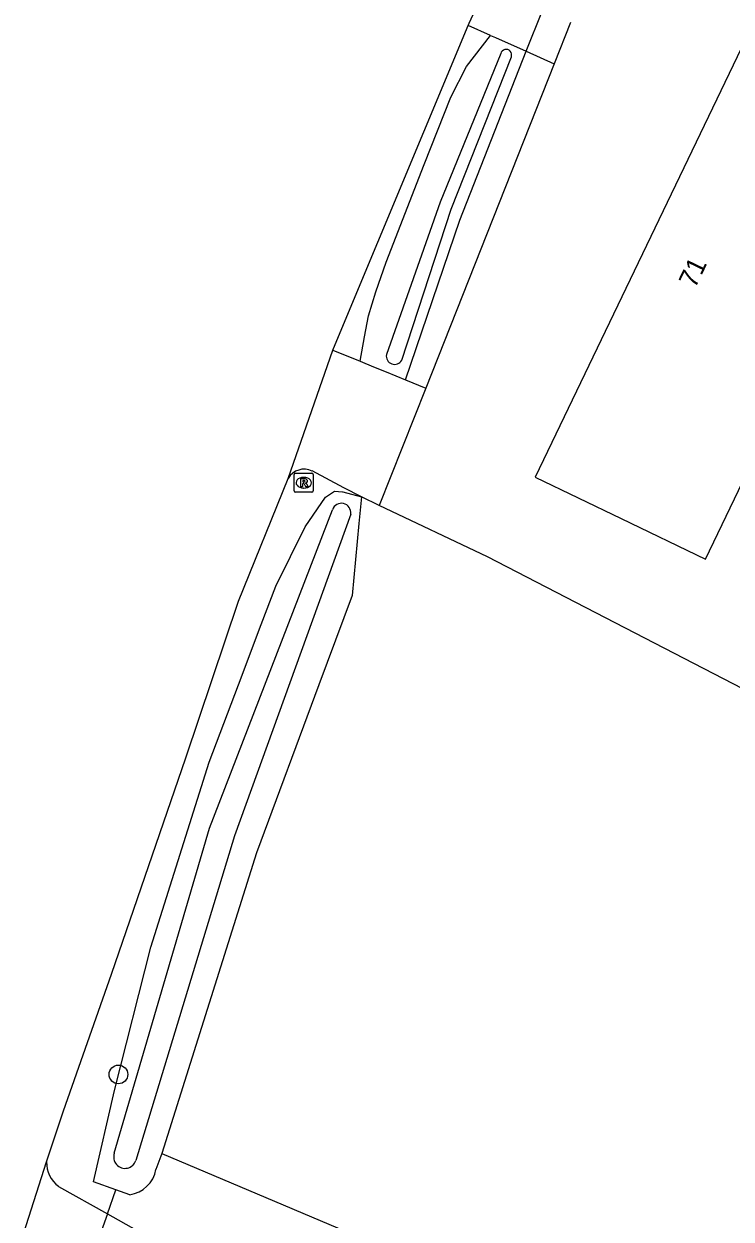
# Model space of a CAD drawing. Extents: x 160457 to 162082, y 388340 to 389736.
# Drawn here: x 160549.7 to 160586.8, y 388972 to 389034.6 of the extents above; entities that cross this region are included whole.
import ezdxf

# ---------------------------------------------------------------- set-up
doc = ezdxf.new("R2010")
doc.units = 0
for name, color, linetype in [('IMGEO_Berm_groen', 7, 'Continuous'), ('IMGEO_Boom', 7, 'Continuous'), ('IMGEO_Fietspad_gesloten', 7, 'Continuous'), ('IMGEO_Groenvoorziening', 7, 'Continuous'), ('IMGEO_Loofbos', 7, 'Continuous'), ('IMGEO_Pand', 7, 'Continuous'), ('IMGEO_Pand_nummerreeks', 7, 'Continuous'), ('IMGEO_Rijbaan_lokaal_gesloten', 7, 'Continuous'), ('IMGEO_Rioolput', 7, 'Continuous'), ('IMGEO_Voetpad_open', 7, 'Continuous'), ('IMGEO_Waterloop', 7, 'Continuous')]:
    doc.layers.add(name, color=color, linetype=linetype)

msp = doc.modelspace()

# ---------------------------------------------------------------- linework, layer by layer
at = {"layer": 'IMGEO_Berm_groen'}
for points in [[(160567.355, 389016.954), (160567.587, 389018.243), (160567.805, 389019.332), (160568.175, 389020.6), (160568.72, 389022.151), (160570.709, 389027.268), (160572.106, 389030.788), (160572.929, 389032.408), (160574.201, 389034.031)], [(160554.55, 388973.54), (160553.383, 388973.95), (160554.489, 388978.742), (160556.384, 388986.25), (160559.446, 388995.94), (160560.983, 389000), (160562.178, 389003.159), (160562.941, 389005.175), (160564.478, 389008.28), (160565.539, 389009.834), (160566.02, 389010.14), (160566.437, 389010.118), (160566.452, 389010.117), (160567.424, 389009.844)], [(160554.107, 388972.281), (160554.55, 388973.54)]]:
    msp.add_lwpolyline(points, dxfattribs=at)
at = {"layer": 'IMGEO_Boom'}
msp.add_circle((160554.687, 388979.586), 0.489, dxfattribs=at)
at = {"layer": 'IMGEO_Fietspad_gesloten'}
for points in [[(160551.548, 388973.722), (160554.107, 388972.281)], [(160554.107, 388972.281), (160553.452, 388970.422)], [(160554.107, 388972.281), (160571.918, 388962.248), (160599.934, 388946.158)]]:
    msp.add_lwpolyline(points, dxfattribs=at)
msp.add_arc((160552.474, 388974.971), 1.555, 178.62052, 233.43532, dxfattribs=at)
at = {"layer": 'IMGEO_Groenvoorziening'}
for points in [[(160569.733, 389015.986), (160572.585, 389024.353), (160576.061, 389033.2)], [(160577.533, 389032.543), (160570.8, 389015.552)], [(160556.964, 388975.437), (160556.654, 388974.605)], [(160555.283, 388973.282), (160554.55, 388973.54)]]:
    msp.add_lwpolyline(points, dxfattribs=at)
msp.add_arc((160555.046, 388974.9), 1.635, 278.33832, 349.62017, dxfattribs=at)
at = {"layer": 'IMGEO_Loofbos'}
for points in [[(160587.682, 389046.343), (160598.465, 389038.042), (160619.291, 389018.937), (160604.905, 388990.363), (160595.581, 388994.94), (160590.371, 388997.795), (160590.526, 388998.183), (160574.029, 389006.709), (160568.361, 389009.399)], [(160567.424, 389009.844), (160567.293, 389008.449), (160566.938, 389004.689), (160565.196, 389000), (160561.927, 388991.2), (160556.964, 388975.437)], [(160556.964, 388975.437), (160597.772, 388958.192)]]:
    msp.add_lwpolyline(points, dxfattribs=at)
at = {"layer": 'IMGEO_Pand'}
msp.add_lwpolyline([(160592.514, 389032.555), (160588.008, 389034.722), (160576.54, 389010.88), (160581.046, 389008.713), (160585.459, 389006.59), (160596.927, 389030.432), (160592.514, 389032.555)], dxfattribs=at)
at = {"layer": 'IMGEO_Rijbaan_lokaal_gesloten'}
for points in [[(160573.023, 389034.557), (160573.071, 389034.672), (160573.958, 389036.612)], [(160565.923, 389017.536), (160565.956, 389017.622), (160573.023, 389034.557)], [(160563.586, 389010.816), (160565.923, 389017.536)], [(160565.923, 389017.536), (160567.355, 389016.954)], [(160567.355, 389016.954), (160568.056, 389016.669), (160568.717, 389016.4), (160569.733, 389015.986)], [(160569.733, 389015.986), (160570.8, 389015.552)], [(160570.8, 389015.552), (160568.361, 389009.399)], [(160567.424, 389009.844), (160566.512, 389010.325), (160564.84, 389011.205)], [(160550.92, 388975.008), (160551.808, 388977.683), (160554.319, 388984.842), (160558.225, 388996.183), (160560.986, 389004.379), (160563.586, 389010.816)], [(160568.361, 389009.399), (160567.424, 389009.844)], [(160549.73, 388971.278), (160550.92, 388975.008)]]:
    msp.add_lwpolyline(points, dxfattribs=at)
msp.add_arc((160564.422, 389010.337), 0.963, 64.27046, 150.19809, dxfattribs=at)
at = {"layer": 'IMGEO_Rioolput'}
for p, q in [((160563.901, 389010.166), (160563.901, 389011.018)), ((160563.976, 389011.092), (160564.828, 389011.092)), ((160564.902, 389011.018), (160564.902, 389010.166)), ((160564.412, 389010.312), (160564.387, 389010.312)), ((160564.389, 389010.872), (160564.414, 389010.872)), ((160564.828, 389010.092), (160563.976, 389010.092))]:
    msp.add_line(p, q, dxfattribs=at)
for points in [[(160563.901, 389010.166), (160563.901, 389011.018)], [(160563.976, 389011.092), (160564.828, 389011.092)], [(160564.902, 389011.018), (160564.902, 389010.166)], [(160564.49, 389010.79), (160564.238, 389010.792), (160564.238, 389010.392)], [(160564.238, 389010.392), (160564.362, 389010.392), (160564.362, 389010.554), (160564.373, 389010.554)], [(160564.416, 389010.711), (160564.362, 389010.711), (160564.362, 389010.63)], [(160564.362, 389010.63), (160564.414, 389010.63)], [(160564.42, 389010.525), (160564.491, 389010.392), (160564.631, 389010.392), (160564.566, 389010.518)], [(160564.828, 389010.092), (160563.976, 389010.092)]]:
    msp.add_lwpolyline(points, dxfattribs=at)
for centre, radius, start, end in [((160563.978, 389011.016), 0.0765, 91.55205, 178.44795), ((160563.978, 389011.016), 0.0765, 91.55205, 178.44795), ((160564.826, 389011.016), 0.0765, 1.55205, 88.44795), ((160564.826, 389011.016), 0.0765, 1.55205, 88.44795), ((160564.372, 389010.501), 0.0533, 26.02933, 88.69889), ((160564.398, 389010.819), 0.19, 274.7715, 282.96867), ((160564.422, 389010.615), 0.0964, 77.00612, 93.18647), ((160564.436, 389010.672), 0.0378, 276.66336, 79.67722), ((160564.489, 389010.68), 0.109, 350.36119, 89.41601), ((160564.487, 389010.68), 0.112, 277.58423, 350.98172), ((160564.471, 389010.465), 0.108, 29.51342, 73.79051), ((160563.978, 389010.168), 0.0765, 181.55205, 268.44795), ((160563.978, 389010.168), 0.0765, 181.55205, 268.44795), ((160564.826, 389010.168), 0.0765, 271.55205, 358.44795), ((160564.826, 389010.168), 0.0765, 271.55205, 358.44795)]:
    msp.add_arc(centre, radius, start, end, dxfattribs=at)
for centre, major_axis, ratio, start_param, end_param in [((160564.388, 389010.592), (-0.387, 0.002), 0.722429, 4.712389, 7.853982), ((160564.413, 389010.592), (-0.39, 0.002), 0.717154, 1.570796, 4.712389)]:
    msp.add_ellipse(centre, major_axis=major_axis, ratio=ratio, start_param=start_param, end_param=end_param, dxfattribs=at)
at = {"layer": 'IMGEO_Voetpad_open'}
for points in [[(160576.061, 389033.2), (160576.924, 389035.338)], [(160574.201, 389034.031), (160573.023, 389034.557)], [(160578.391, 389034.707), (160577.533, 389032.543)], [(160574.201, 389034.031), (160574.456, 389033.917), (160576.061, 389033.2)], [(160576.061, 389033.2), (160577.533, 389032.543)]]:
    msp.add_lwpolyline(points, dxfattribs=at)
at = {"layer": 'IMGEO_Waterloop'}
for points in [[(160574.732, 389033.073), (160571.55, 389025.291), (160568.737, 389017.303)], [(160569.537, 389017.016), (160572.135, 389024.916), (160575.287, 389032.909)], [(160554.471, 388975.453), (160559.46, 388992.496), (160565.908, 389009.177)], [(160566.863, 389008.951), (160560.774, 388992.085), (160555.6, 388975.083)]]:
    msp.add_lwpolyline(points, dxfattribs=at)
for centre, radius, start, end in [((160575.013, 389033.004), 0.29, 340.88717, 166.18848), ((160569.159, 389017.22), 0.43, 168.81066, 331.71845), ((160566.376, 389009.022), 0.493, 351.65544, 161.71643), ((160555.032, 388975.258), 0.594, 160.88508, 342.82453)]:
    msp.add_arc(centre, radius, start, end, dxfattribs=at)

# ---------------------------------------------------------------- texts
at = {"layer": 'IMGEO_Pand_nummerreeks'}
msp.add_text('71', height=1, rotation=64.31245, dxfattribs=at).set_placement((160584.92, 389020.736))

doc.saveas('drawing.dxf')
